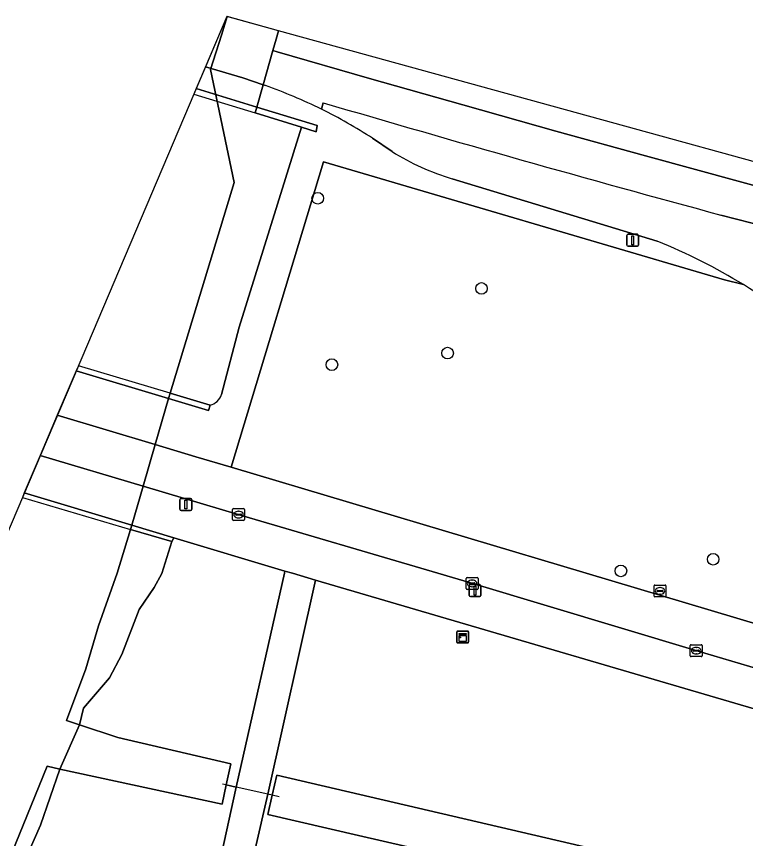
# Model space of a CAD drawing. Extents: x 160203 to 161530, y 379528 to 381797.
# Drawn here: x 160903.3 to 160964.6, y 381727.7 to 381796.8 of the extents above; entities that cross this region are included whole.
import ezdxf

# ---------------------------------------------------------------- set-up
doc = ezdxf.new("R2010")
doc.units = 0
for name, color, linetype in [('IMGEO_Berm_groen', 7, 'Continuous'), ('IMGEO_Boom', 7, 'Continuous'), ('IMGEO_Damwand', 7, 'Continuous'), ('IMGEO_Dek', 7, 'Continuous'), ('IMGEO_Duiker', 7, 'Continuous'), ('IMGEO_Fietspad_gesloten', 7, 'Continuous'), ('IMGEO_Gemengd_bos', 7, 'Continuous'), ('IMGEO_Kast', 7, 'Continuous'), ('IMGEO_Kolk', 7, 'Continuous'), ('IMGEO_Lichtmast', 7, 'Continuous'), ('IMGEO_Loofbos', 7, 'Continuous'), ('IMGEO_Muur', 7, 'Continuous'), ('IMGEO_Oever', 7, 'Continuous'), ('IMGEO_Rijbaan_lokaal_gesloten', 7, 'Continuous'), ('IMGEO_Rijbaan_regionaal_gesloten', 7, 'Continuous'), ('IMGEO_Rioolput', 7, 'Continuous'), ('IMGEO_Voetpad_open', 7, 'Continuous'), ('IMGEO_Waterloop', 7, 'Continuous')]:
    doc.layers.add(name, color=color, linetype=linetype)

msp = doc.modelspace()

# ---------------------------------------------------------------- linework, layer by layer
at = {"layer": 'IMGEO_Berm_groen'}
for points in [[(160919.193, 381792.587), (160918.417, 381790.76), (160918.417, 381790.76), (160923.501, 381789.199), (160924.036, 381791.068), (160922.326, 381791.647)], [(160906.741, 381763.285), (160914.971, 381760.826), (160916.099, 381764.691), (160908.332, 381767.028), (160908.331, 381767.028)]]:
    msp.add_lwpolyline(points, close=True, dxfattribs=at)
for points in [[(160924.234, 381791.001), (160924.036, 381791.068), (160923.501, 381789.199), (160928.581, 381787.639), (160928.486, 381787.128), (160927.265, 381787.503), (160922.027, 381770.683), (160920.531, 381765.027)], [(160934.876, 381785.449), (160933.243, 381786.569)], [(160919.581, 381764.146), (160919.454, 381763.682), (160916.099, 381764.691), (160914.971, 381760.826), (160918.394, 381759.804), (160921.356, 381758.919), (160929.121, 381784.606), (160962.829, 381774.68), (160964.403, 381774.277)], [(160964.403, 381774.277), (160962.829, 381774.68), (160929.121, 381784.606), (160921.356, 381758.919), (160951.205, 381750), (160974.354, 381743.083)], [(160957.17, 381777.919), (160939.926, 381783.173)]]:
    msp.add_lwpolyline(points, dxfattribs=at)
for centre, radius, start, end in [((160910.012, 381750.683), 42.753, 63.7166, 70.56932), ((160910.129, 381750.954), 42.458, 57.01698, 63.69723), ((160945.867, 381803.096), 20.79, 238.0838, 253.39468), ((160938.392, 381731.622), 49.961, 58.62492, 67.92224), ((160938.312, 381731.524), 50.085, 47.16202, 58.60476), ((160919.322, 381765.378), 1.259, 281.88751, 343.79623)]:
    msp.add_arc(centre, radius, start, end, dxfattribs=at)
at = {"layer": 'IMGEO_Boom'}
for centre in [(160928.63, 381781.528), (160942.396, 381773.946), (160939.545, 381768.51), (160929.817, 381767.54), (160961.866, 381751.178), (160954.11, 381750.204)]:
    msp.add_circle(centre, 0.489, dxfattribs=at)
at = {"layer": 'IMGEO_Damwand'}
msp.add_lwpolyline([(160921.593, 381782.865), (160919.617, 381792.343)], dxfattribs=at)
at = {"layer": 'IMGEO_Dek'}
for points in [[(160918.214, 381790.282), (160918.214, 381790.282), (160923.359, 381788.702), (160923.501, 381789.199), (160924.036, 381791.068), (160925.136, 381794.911), (160925.338, 381795.618), (160920.99, 381796.815)], [(160903.805, 381756.376), (160903.805, 381756.376), (160912.889, 381753.692), (160912.991, 381754.043), (160913.952, 381757.333), (160914.971, 381760.826), (160916.099, 381764.691), (160916.232, 381765.146), (160908.511, 381767.452)]]:
    msp.add_lwpolyline(points, close=True, dxfattribs=at)
at = {"layer": 'IMGEO_Duiker'}
msp.add_lwpolyline([(160925.395, 381731.201), (160924.798, 381731.337), (160924.422, 381731.422), (160921.777, 381732.023), (160920.939, 381732.213), (160920.614, 381732.287)], dxfattribs=at)
at = {"layer": 'IMGEO_Fietspad_gesloten'}
for points in [[(160905.308, 381759.913), (160913.952, 381757.333), (160914.971, 381760.826), (160906.741, 381763.285)], [(160892.108, 381633.853), (160902.148, 381656.977), (160905.591, 381666.068), (160909.233, 381676.422), (160915.119, 381694.641), (160917.427, 381702.478), (160920.087, 381712.573), (160924.422, 381731.422), (160928.455, 381749.417), (160926.511, 381750), (160925.866, 381750.193), (160925.823, 381750), (160921.777, 381732.023), (160919.179, 381720.113), (160916.478, 381709.261), (160913.347, 381698.315), (160906.873, 381677.968), (160903.569, 381668.563), (160900.575, 381660.696), (160894.057, 381645.418), (160884.787, 381624.394), (160883.182, 381621.323), (160882.638, 381620.415), (160885.056, 381618.966)]]:
    msp.add_lwpolyline(points, close=True, dxfattribs=at)
msp.add_lwpolyline([(160974.354, 381743.083), (160951.205, 381750), (160921.356, 381758.919), (160918.394, 381759.804), (160914.971, 381760.826), (160913.952, 381757.333), (160917.435, 381756.293), (160921.939, 381754.948), (160938.727, 381750), (160941.676, 381749.131), (160960.405, 381743.51), (160973.259, 381739.709)], dxfattribs=at)
at = {"layer": 'IMGEO_Gemengd_bos'}
msp.add_lwpolyline([(160916.478, 381709.261), (160919.179, 381720.113), (160921.777, 381732.023), (160920.939, 381732.213), (160920.593, 381730.587), (160906.964, 381733.543), (160905.322, 381728.841), (160903.492, 381724.718)], close=True, dxfattribs=at)
at = {"layer": 'IMGEO_Kast'}
for p, q in [((160940.31, 381744.221), (160940.31, 381745.062)), ((160940.31, 381745.062), (160940.31, 381744.221)), ((160940.385, 381745.146), (160941.226, 381745.146)), ((160941.226, 381745.146), (160940.385, 381745.146)), ((160941.31, 381745.071), (160941.31, 381744.23)), ((160941.31, 381744.23), (160941.31, 381745.071)), ((160941.235, 381744.146), (160940.394, 381744.146)), ((160940.394, 381744.146), (160941.235, 381744.146))]:
    msp.add_line(p, q, dxfattribs=at)
for points in [[(160940.505, 381744.936), (160941.105, 381744.936), (160941.105, 381744.851), (160940.505, 381744.851), (160940.505, 381744.936)], [(160940.505, 381744.761), (160941.105, 381744.761), (160941.105, 381744.272), (160940.505, 381744.272), (160940.505, 381744.761)]]:
    msp.add_lwpolyline(points, dxfattribs=at)
msp.add_circle((160940.589, 381744.61), 0.0377, dxfattribs=at)
for centre, start, end in [((160940.388, 381745.068), 92.4484, 184.28452), ((160940.388, 381745.068), 92.4484, 184.28452), ((160941.232, 381745.068), 2.4484, 94.28452), ((160941.232, 381745.068), 2.4484, 94.28452), ((160940.388, 381744.224), 182.4484, 274.28452), ((160940.388, 381744.224), 182.4484, 274.28452), ((160941.232, 381744.224), 272.4484, 4.28452), ((160941.232, 381744.224), 272.4484, 4.28452)]:
    msp.add_arc(centre, 0.0779, start, end, dxfattribs=at)
at = {"layer": 'IMGEO_Kolk'}
for p, q in [((160921.472, 381754.511), (160921.472, 381755.363)), ((160921.547, 381755.437), (160922.399, 381755.437)), ((160922.473, 381755.363), (160922.473, 381754.511)), ((160921.731, 381754.931), (160921.731, 381754.943)), ((160922.169, 381754.894), (160921.771, 381754.894)), ((160921.774, 381754.98), (160922.172, 381754.98)), ((160921.983, 381754.657), (160921.958, 381754.657)), ((160921.96, 381755.217), (160921.985, 381755.217)), ((160922.215, 381754.943), (160922.215, 381754.931)), ((160922.399, 381754.437), (160921.547, 381754.437)), ((160941.102, 381748.726), (160941.102, 381749.578)), ((160941.177, 381749.652), (160942.029, 381749.652)), ((160941.361, 381749.146), (160941.361, 381749.158)), ((160941.799, 381749.109), (160941.401, 381749.109)), ((160941.404, 381749.195), (160941.802, 381749.195)), ((160941.59, 381749.432), (160941.615, 381749.432)), ((160941.845, 381749.158), (160941.845, 381749.146)), ((160942.103, 381749.578), (160942.103, 381748.726)), ((160942.029, 381748.652), (160941.177, 381748.652)), ((160941.613, 381748.872), (160941.588, 381748.872)), ((160959.944, 381743.071), (160959.944, 381743.923)), ((160960.019, 381743.997), (160960.871, 381743.997)), ((160960.246, 381743.54), (160960.644, 381743.54)), ((160960.432, 381743.777), (160960.457, 381743.777)), ((160960.945, 381743.923), (160960.945, 381743.071)), ((160960.871, 381742.997), (160960.019, 381742.997)), ((160960.203, 381743.491), (160960.203, 381743.503)), ((160960.641, 381743.454), (160960.243, 381743.454)), ((160960.455, 381743.217), (160960.43, 381743.217)), ((160960.687, 381743.503), (160960.687, 381743.491))]:
    msp.add_line(p, q, dxfattribs=at)
for points in [[(160921.472, 381754.511), (160921.472, 381755.363)], [(160921.547, 381755.437), (160922.399, 381755.437)], [(160922.473, 381755.363), (160922.473, 381754.511)], [(160922.399, 381754.437), (160921.547, 381754.437)], [(160941.102, 381748.726), (160941.102, 381749.578)], [(160941.177, 381749.652), (160942.029, 381749.652)], [(160942.103, 381749.578), (160942.103, 381748.726)], [(160942.029, 381748.652), (160941.177, 381748.652)], [(160959.944, 381743.071), (160959.944, 381743.923)], [(160960.019, 381743.997), (160960.871, 381743.997)], [(160960.945, 381743.923), (160960.945, 381743.071)], [(160960.871, 381742.997), (160960.019, 381742.997)]]:
    msp.add_lwpolyline(points, dxfattribs=at)
for centre, radius, start, end in [((160921.549, 381755.361), 0.0765, 91.55205, 178.44795), ((160921.549, 381755.361), 0.0765, 91.55205, 178.44795), ((160922.397, 381755.361), 0.0765, 1.55205, 88.44795), ((160922.397, 381755.361), 0.0765, 1.55205, 88.44795), ((160921.771, 381754.94), 0.0403, 85.87752, 175.75265), ((160921.768, 381754.93), 0.0366, 178.93798, 274.71019), ((160922.172, 381754.937), 0.043, 264.86636, 352.45326), ((160922.176, 381754.942), 0.0386, 1.73085, 96.63898), ((160921.549, 381754.513), 0.0765, 181.55205, 268.44795), ((160921.549, 381754.513), 0.0765, 181.55205, 268.44795), ((160922.397, 381754.513), 0.0765, 271.55205, 358.44795), ((160922.397, 381754.513), 0.0765, 271.55205, 358.44795), ((160941.179, 381749.576), 0.0765, 91.55205, 178.44795), ((160941.179, 381749.576), 0.0765, 91.55205, 178.44795), ((160941.401, 381749.155), 0.0403, 85.87752, 175.75265), ((160941.398, 381749.145), 0.0366, 178.93798, 274.71019), ((160941.802, 381749.152), 0.043, 264.86636, 352.45326), ((160941.806, 381749.157), 0.0386, 1.73085, 96.63898), ((160942.027, 381749.576), 0.0765, 1.55205, 88.44795), ((160942.027, 381749.576), 0.0765, 1.55205, 88.44795), ((160941.179, 381748.728), 0.0765, 181.55205, 268.44795), ((160941.179, 381748.728), 0.0765, 181.55205, 268.44795), ((160942.027, 381748.728), 0.0765, 271.55205, 358.44795), ((160942.027, 381748.728), 0.0765, 271.55205, 358.44795), ((160960.021, 381743.921), 0.0765, 91.55205, 178.44795), ((160960.021, 381743.921), 0.0765, 91.55205, 178.44795), ((160960.243, 381743.5), 0.0403, 85.87752, 175.75265), ((160960.648, 381743.502), 0.0386, 1.73085, 96.63898), ((160960.869, 381743.921), 0.0765, 1.55205, 88.44795), ((160960.869, 381743.921), 0.0765, 1.55205, 88.44795), ((160960.021, 381743.073), 0.0765, 181.55205, 268.44795), ((160960.021, 381743.073), 0.0765, 181.55205, 268.44795), ((160960.24, 381743.49), 0.0366, 178.93798, 274.71019), ((160960.644, 381743.497), 0.043, 264.86636, 352.45326), ((160960.869, 381743.073), 0.0765, 271.55205, 358.44795), ((160960.869, 381743.073), 0.0765, 271.55205, 358.44795)]:
    msp.add_arc(centre, radius, start, end, dxfattribs=at)
for centre, major_axis, ratio, start_param, end_param in [((160921.959, 381754.937), (-0.387, 0.002), 0.722429, 4.712389, 7.853982), ((160921.984, 381754.937), (-0.39, 0.002), 0.717154, 1.570796, 4.712389), ((160941.589, 381749.152), (-0.387, 0.002), 0.722429, 4.712389, 7.853982), ((160941.614, 381749.152), (-0.39, 0.002), 0.717154, 1.570796, 4.712389), ((160960.431, 381743.497), (-0.387, 0.002), 0.722429, 4.712389, 7.853982), ((160960.456, 381743.497), (-0.39, 0.002), 0.717154, 1.570796, 4.712389)]:
    msp.add_ellipse(centre, major_axis=major_axis, ratio=ratio, start_param=start_param, end_param=end_param, dxfattribs=at)
at = {"layer": 'IMGEO_Lichtmast'}
for p, q in [((160954.613, 381777.598), (160954.613, 381778.398)), ((160954.613, 381778.398), (160954.613, 381777.598)), ((160954.713, 381778.498), (160955.503, 381778.498)), ((160955.503, 381778.498), (160954.713, 381778.498)), ((160955.603, 381778.398), (160955.603, 381777.598)), ((160955.603, 381777.598), (160955.603, 381778.398)), ((160955.503, 381777.498), (160954.713, 381777.498)), ((160954.713, 381777.498), (160955.503, 381777.498)), ((160917.051, 381755.387), (160917.051, 381756.187)), ((160917.051, 381756.187), (160917.051, 381755.387)), ((160917.151, 381756.287), (160917.941, 381756.287)), ((160917.941, 381756.287), (160917.151, 381756.287)), ((160918.041, 381756.187), (160918.041, 381755.387)), ((160918.041, 381755.387), (160918.041, 381756.187)), ((160917.941, 381755.287), (160917.151, 381755.287)), ((160917.151, 381755.287), (160917.941, 381755.287)), ((160941.461, 381749.046), (160942.251, 381749.046)), ((160942.251, 381749.046), (160941.461, 381749.046)), ((160941.361, 381748.146), (160941.361, 381748.946)), ((160941.361, 381748.946), (160941.361, 381748.146)), ((160942.351, 381748.946), (160942.351, 381748.146)), ((160942.351, 381748.146), (160942.351, 381748.946)), ((160942.251, 381748.046), (160941.461, 381748.046)), ((160941.461, 381748.046), (160942.251, 381748.046))]:
    msp.add_line(p, q, dxfattribs=at)
for points in [[(160955.033, 381778.373), (160955.183, 381778.373), (160955.183, 381777.623), (160955.033, 381777.623), (160955.033, 381778.373)], [(160917.471, 381756.162), (160917.621, 381756.162), (160917.621, 381755.412), (160917.471, 381755.412), (160917.471, 381756.162)], [(160941.781, 381748.921), (160941.931, 381748.921), (160941.931, 381748.171), (160941.781, 381748.171), (160941.781, 381748.921)]]:
    msp.add_lwpolyline(points, dxfattribs=at)
for centre, start, end in [((160954.713, 381778.398), 90, 180), ((160954.713, 381778.398), 90, 180), ((160955.503, 381778.398), 0, 90), ((160955.503, 381778.398), 360, 90), ((160954.713, 381777.598), 180, 270), ((160954.713, 381777.598), 180, 270), ((160955.503, 381777.598), 270, 0), ((160955.503, 381777.598), 270, 0), ((160917.151, 381756.187), 90, 180), ((160917.151, 381756.187), 90, 180), ((160917.941, 381756.187), 0, 90), ((160917.941, 381756.187), 360, 90), ((160917.151, 381755.387), 180, 270), ((160917.151, 381755.387), 180, 270), ((160917.941, 381755.387), 270, 0), ((160917.941, 381755.387), 270, 0), ((160941.461, 381748.946), 90, 180), ((160941.461, 381748.946), 90, 180), ((160942.251, 381748.946), 0, 90), ((160942.251, 381748.946), 360, 90), ((160941.461, 381748.146), 180, 270), ((160941.461, 381748.146), 180, 270), ((160942.251, 381748.146), 270, 0), ((160942.251, 381748.146), 270, 0)]:
    msp.add_arc(centre, 0.1, start, end, dxfattribs=at)
at = {"layer": 'IMGEO_Loofbos'}
msp.add_lwpolyline([(160921.777, 381732.023), (160925.823, 381750), (160925.866, 381750.193), (160916.53, 381752.98), (160916.358, 381752.667), (160915.513, 381749.997), (160914.887, 381748.812), (160913.629, 381746.948), (160912.157, 381743.186), (160911.116, 381741.208), (160908.955, 381738.664), (160908.619, 381737.265), (160911.823, 381736.207), (160921.315, 381733.985), (160920.939, 381732.213)], close=True, dxfattribs=at)
for points in [[(161006.975, 381727.585), (161004.832, 381728.107), (161003.097, 381728.539), (161000, 381729.31), (160986.832, 381732.59), (160971.619, 381736.753), (160928.455, 381749.417), (160924.422, 381731.422), (160920.087, 381712.573)], [(161000, 381712.347), (160932.059, 381727.962), (160924.434, 381729.714), (160924.798, 381731.337), (160925.18, 381733.04), (161000, 381715.612)]]:
    msp.add_lwpolyline(points, dxfattribs=at)
at = {"layer": 'IMGEO_Muur'}
for points in [[(160918.214, 381790.282), (160918.214, 381790.282), (160923.359, 381788.702), (160923.501, 381789.199), (160918.417, 381790.76), (160918.417, 381790.76)], [(160923.501, 381789.199), (160923.359, 381788.702), (160927.265, 381787.503), (160928.486, 381787.128), (160928.581, 381787.639)], [(160908.511, 381767.452), (160908.331, 381767.028), (160908.332, 381767.028), (160916.099, 381764.691), (160916.232, 381765.146)], [(160919.454, 381763.682), (160919.581, 381764.146), (160916.232, 381765.146), (160916.099, 381764.691)], [(160903.965, 381756.753), (160903.805, 381756.376), (160903.805, 381756.376), (160912.889, 381753.692), (160912.991, 381754.043), (160903.965, 381756.753)], [(160912.991, 381754.043), (160912.889, 381753.692), (160916.358, 381752.667), (160916.53, 381752.98)]]:
    msp.add_lwpolyline(points, close=True, dxfattribs=at)
at = {"layer": 'IMGEO_Oever'}
for points in [[(160925.338, 381795.618), (160921.018, 381796.807), (160920.528, 381795.247), (160919.617, 381792.343), (160921.593, 381782.865), (160916.232, 381765.146), (160919.581, 381764.146)], [(160920.531, 381765.027), (160922.027, 381770.683), (160927.265, 381787.503), (160923.359, 381788.702), (160923.501, 381789.199), (160924.036, 381791.068), (160924.859, 381793.944), (160925.136, 381794.911), (160925.338, 381795.618)], [(160901.302, 381720.39), (160903.492, 381724.718), (160905.322, 381728.841), (160906.964, 381733.543), (160905.878, 381733.778), (160901.507, 381723.111)]]:
    msp.add_lwpolyline(points, dxfattribs=at)
msp.add_lwpolyline([(160913.629, 381746.948), (160914.887, 381748.812), (160915.513, 381749.997), (160916.358, 381752.667), (160912.889, 381753.692), (160911.768, 381750), (160910.214, 381745.582), (160909.134, 381741.983), (160907.515, 381737.63), (160908.619, 381737.265), (160908.955, 381738.664), (160911.116, 381741.208), (160912.157, 381743.186)], close=True, dxfattribs=at)
msp.add_arc((160919.322, 381765.378), 1.259, 281.88751, 343.79623, dxfattribs=at)
at = {"layer": 'IMGEO_Rijbaan_lokaal_gesloten'}
for points in [[(160929.087, 381789.561), (160928.943, 381789.016)], [(160933.243, 381786.569), (160934.876, 381785.449)], [(160939.926, 381783.173), (160957.17, 381777.919)], [(160969.105, 381778.417), (160962.525, 381780.117)]]:
    msp.add_lwpolyline(points, dxfattribs=at)
for centre, radius, start, end in [((161361.111, 383255.292), 1528.074, 253.577138, 254.879984), ((160910.129, 381750.954), 42.458, 57.01698, 63.69723), ((160945.867, 381803.096), 20.79, 238.0838, 253.39468), ((160938.392, 381731.622), 49.961, 58.62492, 67.92224), ((160938.312, 381731.524), 50.085, 47.16202, 58.60476)]:
    msp.add_arc(centre, radius, start, end, dxfattribs=at)
at = {"layer": 'IMGEO_Rijbaan_regionaal_gesloten'}
for points in [[(160920.99, 381796.815), (160919.193, 381792.587), (160922.326, 381791.647), (160924.036, 381791.068), (160925.136, 381794.911), (160925.338, 381795.618)], [(161078.296, 381757.139), (161069.032, 381759.043), (160996.588, 381775.997), (160925.338, 381795.618), (160925.136, 381794.911), (160924.859, 381793.944), (160925.219, 381793.836), (160932.99, 381791.589), (160940.822, 381789.378), (160948.647, 381787.174), (160956.184, 381785.094), (160968.166, 381781.822), (160979.903, 381778.661), (160991.646, 381775.583), (161003.024, 381772.663), (161015.054, 381769.67), (161027.088, 381766.724), (161038.576, 381764.048), (161050.554, 381761.325), (161062.699, 381758.567), (161077.95, 381755.315)]]:
    msp.add_lwpolyline(points, close=True, dxfattribs=at)
for points in [[(160924.859, 381793.944), (160924.036, 381791.068), (160924.234, 381791.001)], [(161062.699, 381758.567), (161050.554, 381761.325), (161038.576, 381764.048), (161027.088, 381766.724), (161015.054, 381769.67), (161003.024, 381772.663), (160991.646, 381775.583), (160979.903, 381778.661), (160968.166, 381781.822), (160956.184, 381785.094), (160948.647, 381787.174), (160940.822, 381789.378), (160932.99, 381791.589), (160925.219, 381793.836), (160924.859, 381793.944)], [(160928.943, 381789.016), (160929.087, 381789.561)], [(160962.525, 381780.117), (160969.105, 381778.417), (160984.653, 381774.366), (160999.35, 381770.568), (161000, 381770.403), (161013.924, 381766.869), (161028.59, 381763.382), (161044.221, 381759.753), (161054.991, 381757.276), (161068.719, 381754.268)]]:
    msp.add_lwpolyline(points, dxfattribs=at)
for centre, radius, start, end in [((160910.012, 381750.683), 42.753, 63.7166, 70.56932), ((161361.111, 383255.292), 1528.074, 253.577138, 254.879984)]:
    msp.add_arc(centre, radius, start, end, dxfattribs=at)
at = {"layer": 'IMGEO_Rioolput'}
for p, q in [((160956.898, 381748.09), (160956.898, 381748.942)), ((160956.973, 381749.016), (160957.825, 381749.016)), ((160957.157, 381748.51), (160957.157, 381748.522)), ((160957.595, 381748.473), (160957.197, 381748.473)), ((160957.2, 381748.559), (160957.598, 381748.559)), ((160957.386, 381748.796), (160957.411, 381748.796)), ((160957.641, 381748.522), (160957.641, 381748.51)), ((160957.899, 381748.942), (160957.899, 381748.09)), ((160957.825, 381748.016), (160956.973, 381748.016)), ((160957.409, 381748.236), (160957.384, 381748.236))]:
    msp.add_line(p, q, dxfattribs=at)
for points in [[(160956.898, 381748.09), (160956.898, 381748.942)], [(160956.973, 381749.016), (160957.825, 381749.016)], [(160957.899, 381748.942), (160957.899, 381748.09)], [(160957.825, 381748.016), (160956.973, 381748.016)]]:
    msp.add_lwpolyline(points, dxfattribs=at)
for centre, radius, start, end in [((160956.975, 381748.94), 0.0765, 91.55205, 178.44795), ((160956.975, 381748.94), 0.0765, 91.55205, 178.44795), ((160957.197, 381748.519), 0.0403, 85.87752, 175.75265), ((160957.194, 381748.509), 0.0366, 178.93798, 274.71019), ((160957.598, 381748.516), 0.043, 264.86636, 352.45326), ((160957.602, 381748.521), 0.0386, 1.73085, 96.63898), ((160957.823, 381748.94), 0.0765, 1.55205, 88.44795), ((160957.823, 381748.94), 0.0765, 1.55205, 88.44795), ((160956.975, 381748.092), 0.0765, 181.55205, 268.44795), ((160956.975, 381748.092), 0.0765, 181.55205, 268.44795), ((160957.823, 381748.092), 0.0765, 271.55205, 358.44795), ((160957.823, 381748.092), 0.0765, 271.55205, 358.44795)]:
    msp.add_arc(centre, radius, start, end, dxfattribs=at)
for centre, major_axis, ratio, start_param, end_param in [((160957.385, 381748.516), (-0.387, 0.002), 0.722429, 4.712389, 7.853982), ((160957.41, 381748.516), (-0.39, 0.002), 0.717154, 1.570796, 4.712389)]:
    msp.add_ellipse(centre, major_axis=major_axis, ratio=ratio, start_param=start_param, end_param=end_param, dxfattribs=at)
at = {"layer": 'IMGEO_Voetpad_open'}
msp.add_lwpolyline([(160905.308, 381759.913), (160903.965, 381756.753), (160903.965, 381756.753), (160912.991, 381754.043), (160913.952, 381757.333)], close=True, dxfattribs=at)
msp.add_lwpolyline([(160973.259, 381739.709), (160960.405, 381743.51), (160941.676, 381749.131), (160938.727, 381750), (160921.939, 381754.948), (160917.435, 381756.293), (160913.952, 381757.333), (160912.991, 381754.043), (160916.53, 381752.98), (160925.866, 381750.193), (160926.511, 381750), (160928.455, 381749.417), (160971.619, 381736.753), (160986.832, 381732.59), (161000, 381729.31), (161003.097, 381728.539), (161004.832, 381728.107), (161006.975, 381727.585)], dxfattribs=at)
at = {"layer": 'IMGEO_Waterloop'}
msp.add_lwpolyline([(160901.507, 381723.111), (160905.878, 381733.778), (160906.964, 381733.543), (160908.619, 381737.265), (160907.515, 381737.63), (160909.134, 381741.983), (160910.214, 381745.582), (160911.768, 381750), (160912.889, 381753.692), (160912.991, 381754.043), (160913.952, 381757.333), (160914.971, 381760.826), (160916.099, 381764.691), (160916.232, 381765.146), (160921.593, 381782.865), (160919.617, 381792.343), (160920.528, 381795.247), (160921.018, 381796.807), (160920.99, 381796.815), (160859.457, 381652.022)], dxfattribs=at)
for points in [[(160908.619, 381737.265), (160906.964, 381733.543), (160920.593, 381730.587), (160920.939, 381732.213), (160921.315, 381733.985), (160911.823, 381736.207)], [(160925.18, 381733.04), (160924.798, 381731.337), (160924.434, 381729.714), (160932.059, 381727.962), (161000, 381712.347), (161009.244, 381710.223), (161009.795, 381709.94), (161009.854, 381709.636), (161009.914, 381709.331), (161000, 381666.228), (160983.27, 381593.492), (160986.489, 381592.817), (161000, 381651.237), (161013.357, 381708.991), (161013.363, 381709.084), (161013.435, 381710.213), (161013.299, 381711.43), (161012.909, 381712.23), (161012.201, 381712.77), (161000, 381715.612)]]:
    msp.add_lwpolyline(points, close=True, dxfattribs=at)

doc.saveas('drawing.dxf')
